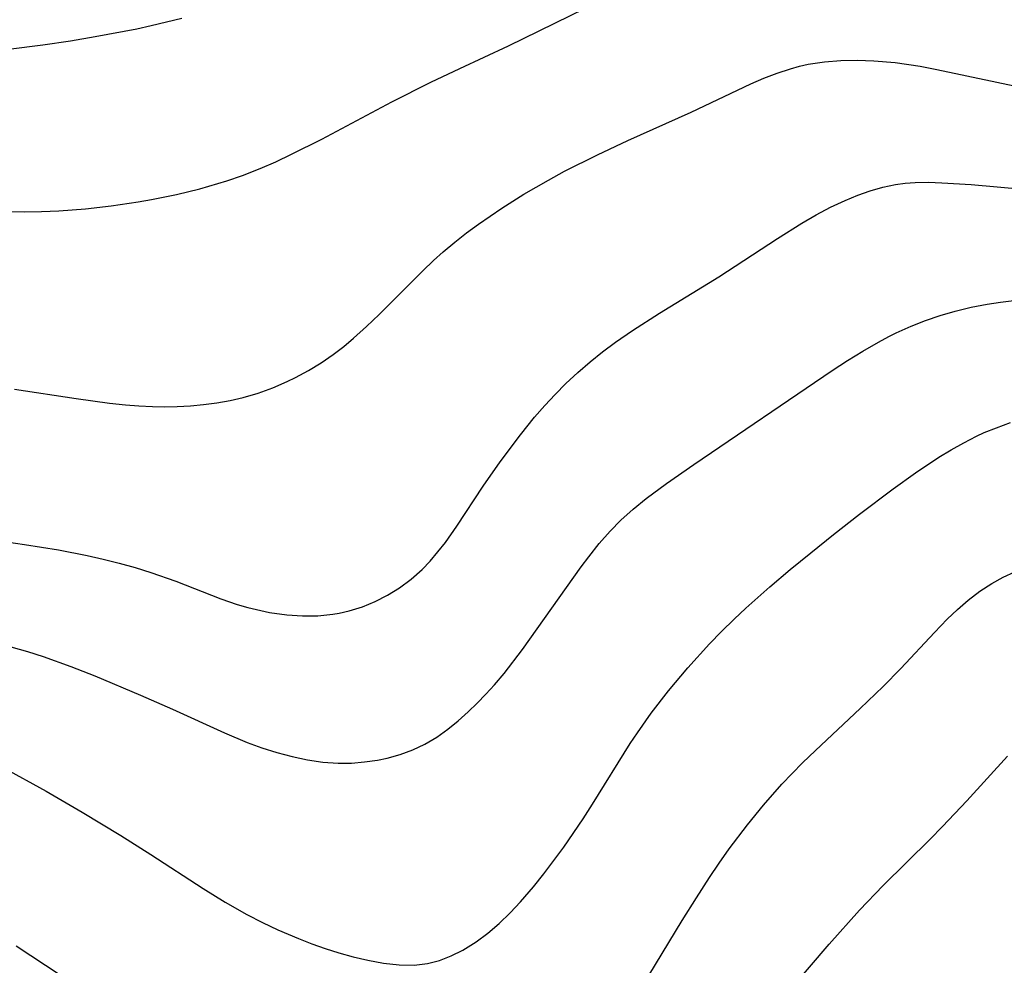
# Model space of a CAD drawing. Header units: metres. Extents: x 1073367 to 1082519, y 1569854 to 1574957.
# Tile 945 of 1056: x 1079074 to 1079180, y 1573526 to 1573628. Entities that reach past the tile are written whole.
import ezdxf

# ---------------------------------------------------------------- set-up
doc = ezdxf.new("R2010")
doc.units = ezdxf.units.M
doc.layers.add('CGG_CurvaNivelLidar_v1', color=253, linetype='Continuous', lineweight=30)

msp = doc.modelspace()

# ---------------------------------------------------------------- linework, layer by layer
at = {"layer": 'CGG_CurvaNivelLidar_v1'}
for p, q in [((1079126.9751, 1573625.1945, 75), (1079135.2665, 1573629.229, 75)), ((1079088.4685, 1573627.3591, 75.5), (1079091.7641, 1573628.1515, 75.5)), ((1079086.8956, 1573627.0213, 75.5), (1079088.4685, 1573627.3591, 75.5)), ((1079079.7404, 1573625.733, 75.5), (1079082.4244, 1573626.1776, 75.5)), ((1079082.4244, 1573626.1776, 75.5), (1079086.8956, 1573627.0213, 75.5)), ((1079073.0847, 1573624.8235, 75.5), (1079076.7589, 1573625.2887, 75.5)), ((1079076.7589, 1573625.2887, 75.5), (1079079.7404, 1573625.733, 75.5)), ((1079121.6996, 1573622.7575, 75), (1079126.9751, 1573625.1945, 75)), ((1079157.351, 1573622.7231, 74.5), (1079158.3086, 1573622.9832, 74.5)), ((1079158.3086, 1573622.9832, 74.5), (1079159.2653, 1573623.1915, 74.5)), ((1079159.2653, 1573623.1915, 74.5), (1079161.0076, 1573623.4522, 74.5)), ((1079161.0076, 1573623.4522, 74.5), (1079162.7727, 1573623.5907, 74.5)), ((1079162.7727, 1573623.5907, 74.5), (1079164.5531, 1573623.6268, 74.5)), ((1079164.5531, 1573623.6268, 74.5), (1079166.3428, 1573623.5723, 74.5)), ((1079166.3428, 1573623.5723, 74.5), (1079168.6421, 1573623.3762, 74.5)), ((1079168.6421, 1573623.3762, 74.5), (1079171.3365, 1573622.9804, 74.5)), ((1079171.3365, 1573622.9804, 74.5), (1079173.1293, 1573622.6487, 74.5)), ((1079118.5865, 1573621.2814, 75), (1079121.6996, 1573622.7575, 75)), ((1079154.4888, 1573621.6903, 74.5), (1079155.9113, 1573622.2452, 74.5)), ((1079155.9113, 1573622.2452, 74.5), (1079157.351, 1573622.7231, 74.5)), ((1079173.1293, 1573622.6487, 74.5), (1079183.0633, 1573620.5285, 74.5)), ((1079114.3793, 1573619.148, 75), (1079118.5865, 1573621.2814, 75)), ((1079146.6341, 1573618.0477, 74.5), (1079153.0775, 1573621.0805, 74.5)), ((1079153.0775, 1573621.0805, 74.5), (1079154.4888, 1573621.6903, 74.5)), ((1079106.8377, 1573615.1349, 75), (1079114.3793, 1573619.148, 75)), ((1079139.8224, 1573614.967, 74.5), (1079146.6341, 1573618.0477, 74.5)), ((1079103.5655, 1573613.4932, 75), (1079106.8377, 1573615.1349, 75)), ((1079136.5605, 1573613.4498, 74.5), (1079139.8224, 1573614.967, 74.5)), ((1079101.8933, 1573612.7017, 75), (1079103.5655, 1573613.4932, 75)), ((1079133.0052, 1573611.6648, 74.5), (1079136.5605, 1573613.4498, 74.5)), ((1079100.205, 1573611.955, 75), (1079101.8933, 1573612.7017, 75)), ((1079096.6079, 1573610.6218, 75), (1079098.3038, 1573611.202, 75)), ((1079098.3038, 1573611.202, 75), (1079100.205, 1573611.955, 75)), ((1079131.2548, 1573610.7245, 74.5), (1079133.0052, 1573611.6648, 74.5)), ((1079093.7059, 1573609.7865, 75), (1079096.6079, 1573610.6218, 75)), ((1079128.6314, 1573609.2158, 74.5), (1079131.2548, 1573610.7245, 74.5)), ((1079167.2939, 1573609.9576, 74), (1079168.6652, 1573610.2417, 74)), ((1079168.6652, 1573610.2417, 74), (1079169.7144, 1573610.3793, 74)), ((1079169.7144, 1573610.3793, 74), (1079170.7732, 1573610.4558, 74)), ((1079170.7732, 1573610.4558, 74), (1079172.2179, 1573610.4781, 74)), ((1079172.2179, 1573610.4781, 74), (1079173.6749, 1573610.4328, 74)), ((1079173.6749, 1573610.4328, 74), (1079176.8095, 1573610.2275, 74)), ((1079176.8095, 1573610.2275, 74), (1079190.0474, 1573609.0997, 74)), ((1079088.4924, 1573608.6263, 75), (1079091.1806, 1573609.1774, 75)), ((1079091.1806, 1573609.1774, 75), (1079093.7059, 1573609.7865, 75)), ((1079126.2356, 1573607.6998, 74.5), (1079128.6314, 1573609.2158, 74.5)), ((1079163.2263, 1573608.5319, 74), (1079164.6056, 1573609.1012, 74)), ((1079164.6056, 1573609.1012, 74), (1079165.9412, 1573609.5718, 74)), ((1079165.9412, 1573609.5718, 74), (1079167.2939, 1573609.9576, 74)), ((1079084.1238, 1573607.9359, 75), (1079087.0409, 1573608.3697, 75)), ((1079087.0409, 1573608.3697, 75), (1079088.4924, 1573608.6263, 75)), ((1079161.6575, 1573607.7888, 74), (1079163.2263, 1573608.5319, 74)), ((1079072.3515, 1573607.3273, 75), (1079074.789, 1573607.3054, 75)), ((1079074.789, 1573607.3054, 75), (1079076.6487, 1573607.3318, 75)), ((1079076.6487, 1573607.3318, 75), (1079078.5059, 1573607.4053, 75)), ((1079078.5059, 1573607.4053, 75), (1079081.3577, 1573607.6229, 75)), ((1079081.3577, 1573607.6229, 75), (1079084.1238, 1573607.9359, 75)), ((1079123.7368, 1573605.9775, 74.5), (1079126.2356, 1573607.6998, 74.5)), ((1079158.587, 1573606.0908, 74), (1079160.1117, 1573606.9705, 74)), ((1079160.1117, 1573606.9705, 74), (1079161.6575, 1573607.7888, 74)), ((1079122.4356, 1573605.0174, 74.5), (1079123.7368, 1573605.9775, 74.5)), ((1079155.9471, 1573604.429, 74), (1079158.587, 1573606.0908, 74)), ((1079121.1616, 1573604.0236, 74.5), (1079122.4356, 1573605.0174, 74.5)), ((1079119.9206, 1573602.9896, 74.5), (1079121.1616, 1573604.0236, 74.5)), ((1079149.6348, 1573600.2904, 74), (1079155.9471, 1573604.429, 74)), ((1079118.8654, 1573602.0463, 74.5), (1079119.9206, 1573602.9896, 74.5)), ((1079117.7121, 1573600.9505, 74.5), (1079118.8654, 1573602.0463, 74.5)), ((1079113.011, 1573596.2313, 74.5), (1079117.7121, 1573600.9505, 74.5)), ((1079143.2493, 1573596.3857, 74), (1079149.6348, 1573600.2904, 74)), ((1079176.8144, 1573597.0155, 73.5), (1079178.5451, 1573597.3507, 73.5)), ((1079178.5451, 1573597.3507, 73.5), (1079179.9863, 1573597.5668, 73.5)), ((1079179.9863, 1573597.5668, 73.5), (1079181.4368, 1573597.7378, 73.5)), ((1079140.3216, 1573594.5103, 74), (1079143.2493, 1573596.3857, 74)), ((1079173.4934, 1573596.1215, 73.5), (1079175.1043, 1573596.598, 73.5)), ((1079175.1043, 1573596.598, 73.5), (1079176.8144, 1573597.0155, 73.5)), ((1079111.6571, 1573594.9347, 74.5), (1079113.011, 1573596.2313, 74.5)), ((1079170.3415, 1573594.9622, 73.5), (1079171.9053, 1573595.5749, 73.5)), ((1079171.9053, 1573595.5749, 73.5), (1079173.4934, 1573596.1215, 73.5)), ((1079110.2707, 1573593.6841, 74.5), (1079111.6571, 1573594.9347, 74.5)), ((1079138.4986, 1573593.2478, 74), (1079140.3216, 1573594.5103, 74)), ((1079167.9558, 1573593.8636, 73.5), (1079168.7416, 1573594.2507, 73.5)), ((1079168.7416, 1573594.2507, 73.5), (1079170.3415, 1573594.9622, 73.5)), ((1079109.1998, 1573592.7875, 74.5), (1079110.2707, 1573593.6841, 74.5)), ((1079137.1037, 1573592.2055, 74), (1079138.4986, 1573593.2478, 74)), ((1079165.1453, 1573592.2943, 73.5), (1079166.8261, 1573593.2643, 73.5)), ((1079166.8261, 1573593.2643, 73.5), (1079167.9558, 1573593.8636, 73.5)), ((1079108.0723, 1573591.9251, 74.5), (1079109.1998, 1573592.7875, 74.5)), ((1079135.7451, 1573591.1182, 74), (1079137.1037, 1573592.2055, 74)), ((1079163.4903, 1573591.2678, 73.5), (1079165.1453, 1573592.2943, 73.5)), ((1079105.3979, 1573590.1993, 74.5), (1079106.7572, 1573591.0258, 74.5)), ((1079106.7572, 1573591.0258, 74.5), (1079108.0723, 1573591.9251, 74.5)), ((1079134.4256, 1573589.9851, 74), (1079135.7451, 1573591.1182, 74)), ((1079161.8534, 1573590.2017, 73.5), (1079163.4903, 1573591.2678, 73.5)), ((1079103.9999, 1573589.4441, 74.5), (1079105.3979, 1573590.1993, 74.5)), ((1079133.1508, 1573588.8022, 74), (1079134.4256, 1573589.9851, 74)), ((1079146.9197, 1573580.0867, 73.5), (1079161.8534, 1573590.2017, 73.5)), ((1079101.5697, 1573588.3466, 74.5), (1079103.1198, 1573589.0152, 74.5)), ((1079103.1198, 1573589.0152, 74.5), (1079103.9999, 1573589.4441, 74.5)), ((1079073.7352, 1573588.1865, 74.5), (1079080.3725, 1573587.1709, 74.5)), ((1079099.9839, 1573587.7705, 74.5), (1079101.5697, 1573588.3466, 74.5)), ((1079131.9867, 1573587.6298, 74), (1079133.1508, 1573588.8022, 74)), ((1079080.3725, 1573587.1709, 74.5), (1079083.9528, 1573586.688, 74.5)), ((1079094.1044, 1573586.5294, 74.5), (1079095.5177, 1573586.7151, 74.5)), ((1079095.5177, 1573586.7151, 74.5), (1079096.9507, 1573586.9684, 74.5)), ((1079096.9507, 1573586.9684, 74.5), (1079098.3657, 1573587.2934, 74.5)), ((1079098.3657, 1573587.2934, 74.5), (1079099.9839, 1573587.7705, 74.5)), ((1079130.8634, 1573586.4148, 74), (1079131.9867, 1573587.6298, 74)), ((1079083.9528, 1573586.688, 74.5), (1079085.6851, 1573586.4954, 74.5)), ((1079085.6851, 1573586.4954, 74.5), (1079087.134, 1573586.3752, 74.5)), ((1079087.134, 1573586.3752, 74.5), (1079088.5827, 1573586.3034, 74.5)), ((1079088.5827, 1573586.3034, 74.5), (1079089.9184, 1573586.2876, 74.5)), ((1079089.9184, 1573586.2876, 74.5), (1079091.2518, 1573586.3178, 74.5)), ((1079091.2518, 1573586.3178, 74.5), (1079092.6815, 1573586.3983, 74.5)), ((1079092.6815, 1573586.3983, 74.5), (1079094.1044, 1573586.5294, 74.5)), ((1079129.7761, 1573585.1636, 74), (1079130.8634, 1573586.4148, 74)), ((1079128.2463, 1573583.2775, 74), (1079129.7761, 1573585.1636, 74)), ((1079178.2408, 1573583.5015, 73), (1079179.541, 1573584.04, 73)), ((1079179.541, 1573584.04, 73), (1079181.0598, 1573584.583, 73)), ((1079126.0713, 1573580.3618, 74), (1079128.2463, 1573583.2775, 74)), ((1079176.0368, 1573582.4162, 73), (1079177.414, 1573583.1189, 73)), ((1079177.414, 1573583.1189, 73), (1079178.2408, 1573583.5015, 73)), ((1079173.3527, 1573580.8479, 73), (1079174.6841, 1573581.6557, 73)), ((1079174.6841, 1573581.6557, 73), (1079176.0368, 1573582.4162, 73)), ((1079124.2466, 1573577.7283, 74), (1079126.0713, 1573580.3618, 74)), ((1079170.8246, 1573579.174, 73), (1079173.3527, 1573580.8479, 73)), ((1079143.9875, 1573578.0358, 73.5), (1079146.9197, 1573580.0867, 73.5)), ((1079168.4263, 1573577.4581, 73), (1079170.8246, 1573579.174, 73)), ((1079121.399, 1573573.4205, 74), (1079124.2466, 1573577.7283, 74)), ((1079141.8072, 1573576.4072, 73.5), (1079143.9875, 1573578.0358, 73.5)), ((1079164.791, 1573574.7277, 73), (1079168.4263, 1573577.4581, 73)), ((1079140.4131, 1573575.2732, 73.5), (1079141.8072, 1573576.4072, 73.5)), ((1079139.0803, 1573574.0757, 73.5), (1079140.4131, 1573575.2732, 73.5)), ((1079137.9118, 1573572.8889, 73.5), (1079139.0803, 1573574.0757, 73.5)), ((1079161.977, 1573572.5267, 73), (1079164.791, 1573574.7277, 73)), ((1079120.1547, 1573571.6688, 74), (1079121.399, 1573573.4205, 74)), ((1079065.7062, 1573572.7019, 74), (1079074.8164, 1573571.4672, 74)), ((1079136.7353, 1573571.5413, 73.5), (1079137.9118, 1573572.8889, 73.5)), ((1079159.5298, 1573570.5645, 73), (1079161.977, 1573572.5267, 73)), ((1079074.8164, 1573571.4672, 74), (1079078.4814, 1573570.8653, 74)), ((1079078.4814, 1573570.8653, 74), (1079081.5594, 1573570.2552, 74)), ((1079119.3619, 1573570.6444, 74), (1079120.1547, 1573571.6688, 74)), ((1079135.6177, 1573570.1339, 73.5), (1079136.7353, 1573571.5413, 73.5)), ((1079081.5594, 1573570.2552, 74), (1079083.2795, 1573569.8745, 74)), ((1079083.2795, 1573569.8745, 74), (1079084.9892, 1573569.453, 74)), ((1079118.531, 1573569.6666, 74), (1079119.3619, 1573570.6444, 74)), ((1079134.7905, 1573569.0291, 73.5), (1079135.6177, 1573570.1339, 73.5)), ((1079157.3211, 1573568.7608, 73), (1079159.5298, 1573570.5645, 73)), ((1079084.9892, 1573569.453, 74), (1079086.7159, 1573568.9677, 74)), ((1079086.7159, 1573568.9677, 74), (1079088.4276, 1573568.4294, 74)), ((1079116.4657, 1573567.7057, 74), (1079117.6501, 1573568.7492, 74)), ((1079117.6501, 1573568.7492, 74), (1079118.531, 1573569.6666, 74)), ((1079128.4564, 1573560.1413, 73.5), (1079134.7905, 1573569.0291, 73.5)), ((1079155.1134, 1573566.8977, 73), (1079157.3211, 1573568.7608, 73)), ((1079088.4276, 1573568.4294, 74), (1079091.1128, 1573567.4843, 74)), ((1079115.1976, 1573566.776, 74), (1079116.4657, 1573567.7057, 74)), ((1079179.0627, 1573567.2637, 72.5), (1079180.2732, 1573567.9227, 72.5)), ((1079180.2732, 1573567.9227, 72.5), (1079181.5284, 1573568.499, 72.5)), ((1079091.1128, 1573567.4843, 74), (1079095.9551, 1573565.6125, 74)), ((1079113.9226, 1573565.9953, 74), (1079115.1976, 1573566.776, 74)), ((1079152.529, 1573564.5942, 73), (1079155.1134, 1573566.8977, 73)), ((1079177.7504, 1573566.4053, 72.5), (1079179.0627, 1573567.2637, 72.5)), ((1079095.9551, 1573565.6125, 74), (1079097.7187, 1573564.9957, 74)), ((1079112.5932, 1573565.3176, 74), (1079113.9226, 1573565.9953, 74)), ((1079176.4998, 1573565.4448, 72.5), (1079177.7504, 1573566.4053, 72.5)), ((1079097.7187, 1573564.9957, 74), (1079098.8624, 1573564.6533, 74)), ((1079098.8624, 1573564.6533, 74), (1079101.1893, 1573564.1306, 74)), ((1079109.8011, 1573564.2974, 74), (1079111.2176, 1573564.7477, 74)), ((1079111.2176, 1573564.7477, 74), (1079112.5932, 1573565.3176, 74)), ((1079151.2687, 1573563.4095, 73), (1079152.529, 1573564.5942, 73)), ((1079174.2475, 1573563.3879, 72.5), (1079175.3536, 1573564.4464, 72.5)), ((1079175.3536, 1573564.4464, 72.5), (1079176.4998, 1573565.4448, 72.5)), ((1079101.1893, 1573564.1306, 74), (1079103.0784, 1573563.8693, 74)), ((1079103.0784, 1573563.8693, 74), (1079104.7445, 1573563.7616, 74)), ((1079104.7445, 1573563.7616, 74), (1079106.4007, 1573563.7776, 74)), ((1079106.4007, 1573563.7776, 74), (1079108.0361, 1573563.9341, 74)), ((1079108.0361, 1573563.9341, 74), (1079108.7133, 1573564.0476, 74)), ((1079108.7133, 1573564.0476, 74), (1079109.8011, 1573564.2974, 74)), ((1079149.9187, 1573562.0838, 73), (1079151.2687, 1573563.4095, 73)), ((1079172.881, 1573561.9786, 72.5), (1079174.2475, 1573563.3879, 72.5)), ((1079148.6116, 1573560.7388, 73), (1079149.9187, 1573562.0838, 73)), ((1079169.2482, 1573558.0909, 72.5), (1079172.881, 1573561.9786, 72.5)), ((1079072.1302, 1573560.7365, 73.5), (1079075.1365, 1573559.9036, 73.5)), ((1079146.2803, 1573558.1728, 73), (1079148.6116, 1573560.7388, 73)), ((1079075.1365, 1573559.9036, 73.5), (1079076.804, 1573559.3704, 73.5)), ((1079076.804, 1573559.3704, 73.5), (1079079.7758, 1573558.3113, 73.5)), ((1079126.4812, 1573557.5646, 73.5), (1079128.4564, 1573560.1413, 73.5)), ((1079079.7758, 1573558.3113, 73.5), (1079082.3922, 1573557.291, 73.5)), ((1079144.19, 1573555.6775, 73), (1079146.2803, 1573558.1728, 73)), ((1079167.3528, 1573556.1651, 72.5), (1079169.2482, 1573558.0909, 72.5)), ((1079082.3922, 1573557.291, 73.5), (1079087.3097, 1573555.2301, 73.5)), ((1079125.4444, 1573556.3292, 73.5), (1079126.4812, 1573557.5646, 73.5)), ((1079124.53, 1573555.3217, 73.5), (1079125.4444, 1573556.3292, 73.5)), ((1079164.8548, 1573553.7712, 72.5), (1079167.3528, 1573556.1651, 72.5)), ((1079087.3097, 1573555.2301, 73.5), (1079090.7352, 1573553.7127, 73.5)), ((1079123.5856, 1573554.3512, 73.5), (1079124.53, 1573555.3217, 73.5)), ((1079142.3328, 1573553.2652, 73), (1079144.19, 1573555.6775, 73)), ((1079122.6154, 1573553.4178, 73.5), (1079123.5856, 1573554.3512, 73.5)), ((1079090.7352, 1573553.7127, 73.5), (1079096.3402, 1573551.1495, 73.5)), ((1079121.5444, 1573552.4592, 73.5), (1079122.6154, 1573553.4178, 73.5)), ((1079140.8609, 1573551.1746, 73), (1079142.3328, 1573553.2652, 73)), ((1079160.0294, 1573549.271, 72.5), (1079164.8548, 1573553.7712, 72.5)), ((1079120.438, 1573551.5619, 73.5), (1079121.5444, 1573552.4592, 73.5)), ((1079096.3402, 1573551.1495, 73.5), (1079098.7792, 1573550.1299, 73.5)), ((1079117.9492, 1573549.9506, 73.5), (1079119.2219, 1573550.7017, 73.5)), ((1079119.2219, 1573550.7017, 73.5), (1079120.438, 1573551.5619, 73.5)), ((1079140.0891, 1573550.0086, 73), (1079140.8609, 1573551.1746, 73)), ((1079098.7792, 1573550.1299, 73.5), (1079100.384, 1573549.55, 73.5)), ((1079116.6384, 1573549.335, 73.5), (1079117.9492, 1573549.9506, 73.5)), ((1079136.0092, 1573543.4642, 73), (1079140.0891, 1573550.0086, 73)), ((1079100.384, 1573549.55, 73.5), (1079102.0052, 1573549.0421, 73.5)), ((1079102.0052, 1573549.0421, 73.5), (1079103.6383, 1573548.6098, 73.5)), ((1079103.6383, 1573548.6098, 73.5), (1079105.2941, 1573548.2593, 73.5)), ((1079113.8802, 1573548.4441, 73.5), (1079115.2785, 1573548.8353, 73.5)), ((1079115.2785, 1573548.8353, 73.5), (1079116.6384, 1573549.335, 73.5)), ((1079158.6426, 1573547.9236, 72.5), (1079160.0294, 1573549.271, 72.5)), ((1079176.3478, 1573543.8225, 72), (1079180.7431, 1573548.6444, 72)), ((1079072.4379, 1573547.4549, 73), (1079077.1427, 1573544.8676, 73)), ((1079105.2941, 1573548.2593, 73.5), (1079106.9539, 1573548.0108, 73.5)), ((1079106.9539, 1573548.0108, 73.5), (1079108.6134, 1573547.8879, 73.5)), ((1079108.6134, 1573547.8879, 73.5), (1079110.0384, 1573547.9005, 73.5)), ((1079110.0384, 1573547.9005, 73.5), (1079111.4547, 1573548.0165, 73.5)), ((1079111.4547, 1573548.0165, 73.5), (1079112.8564, 1573548.2277, 73.5)), ((1079112.8564, 1573548.2277, 73.5), (1079113.8802, 1573548.4441, 73.5)), ((1079156.4116, 1573545.6143, 72.5), (1079158.6426, 1573547.9236, 72.5)), ((1079154.4298, 1573543.3711, 72.5), (1079156.4116, 1573545.6143, 72.5)), ((1079077.1427, 1573544.8676, 73), (1079081.0083, 1573542.6192, 73)), ((1079135.0044, 1573541.905, 73), (1079136.0092, 1573543.4642, 73)), ((1079152.7044, 1573541.2566, 72.5), (1079154.4298, 1573543.3711, 72.5)), ((1079173.7275, 1573541.0584, 72), (1079176.3478, 1573543.8225, 72)), ((1079081.0083, 1573542.6192, 73), (1079085.1646, 1573540.09, 73)), ((1079132.9162, 1573538.8412, 73), (1079135.0044, 1573541.905, 73)), ((1079150.758, 1573538.6621, 72.5), (1079152.7044, 1573541.2566, 72.5)), ((1079085.1646, 1573540.09, 73), (1079088.4207, 1573538.043, 73)), ((1079172.3909, 1573539.6991, 72), (1079173.7275, 1573541.0584, 72)), ((1079167.3292, 1573534.7172, 72), (1079172.3909, 1573539.6991, 72)), ((1079088.4207, 1573538.043, 73), (1079094.0697, 1573534.3735, 73)), ((1079130.7755, 1573535.962, 73), (1079132.9162, 1573538.8412, 73)), ((1079149.6776, 1573537.1233, 72.5), (1079150.758, 1573538.6621, 72.5)), ((1079148.6244, 1573535.5634, 72.5), (1079149.6776, 1573537.1233, 72.5)), ((1079129.6598, 1573534.5707, 73), (1079130.7755, 1573535.962, 73)), ((1079147.2052, 1573533.3762, 72.5), (1079148.6244, 1573535.5634, 72.5)), ((1079094.0697, 1573534.3735, 73), (1079096.4344, 1573532.9036, 73)), ((1079128.2647, 1573532.9519, 73), (1079129.6598, 1573534.5707, 73)), ((1079164.7809, 1573532.0605, 72), (1079167.3292, 1573534.7172, 72)), ((1079096.4344, 1573532.9036, 73), (1079098.7755, 1573531.5767, 73)), ((1079127.1335, 1573531.7565, 73), (1079128.2647, 1573532.9519, 73)), ((1079145.6732, 1573530.9229, 72.5), (1079147.2052, 1573533.3762, 72.5)), ((1079098.7755, 1573531.5767, 73), (1079100.4337, 1573530.7328, 73)), ((1079125.9588, 1573530.628, 73), (1079127.1335, 1573531.7565, 73)), ((1079161.5053, 1573528.3784, 72), (1079164.7809, 1573532.0605, 72)), ((1079100.4337, 1573530.7328, 73), (1079102.1176, 1573529.9457, 73)), ((1079124.7397, 1573529.5792, 73), (1079125.9588, 1573530.628, 73)), ((1079142.0779, 1573525.0266, 72.5), (1079145.6732, 1573530.9229, 72.5)), ((1079102.1176, 1573529.9457, 73), (1079104.328, 1573529.0019, 73)), ((1079123.4725, 1573528.6289, 73), (1079124.7397, 1573529.5792, 73)), ((1079104.328, 1573529.0019, 73), (1079105.7655, 1573528.4382, 73)), ((1079105.7655, 1573528.4382, 73), (1079107.2105, 1573527.9159, 73)), ((1079122.0312, 1573527.7308, 73), (1079123.4725, 1573528.6289, 73)), ((1079156.3866, 1573522.3872, 72), (1079161.5053, 1573528.3784, 72)), ((1079073.9105, 1573528.2217, 72.5), (1079077.0466, 1573526.1085, 72.5)), ((1079107.2105, 1573527.9159, 73), (1079108.6623, 1573527.4453, 73)), ((1079108.6623, 1573527.4453, 73), (1079110.2273, 1573527.0086, 73)), ((1079120.7981, 1573527.1116, 73), (1079122.0312, 1573527.7308, 73)), ((1079110.2273, 1573527.0086, 73), (1079111.7911, 1573526.6442, 73)), ((1079111.7911, 1573526.6442, 73), (1079113.4857, 1573526.3357, 73)), ((1079113.4857, 1573526.3357, 73), (1079115.1612, 1573526.1491, 73)), ((1079116.809, 1573526.128, 73), (1079118.2256, 1573526.2893, 73)), ((1079118.2256, 1573526.2893, 73), (1079119.5295, 1573526.6226, 73)), ((1079119.5295, 1573526.6226, 73), (1079120.7981, 1573527.1116, 73)), ((1079077.0466, 1573526.1085, 72.5), (1079078.6338, 1573525.0825, 72.5)), ((1079115.1612, 1573526.1491, 73), (1079116.809, 1573526.128, 73))]:
    msp.add_line(p, q, dxfattribs=at)

doc.saveas('drawing.dxf')
